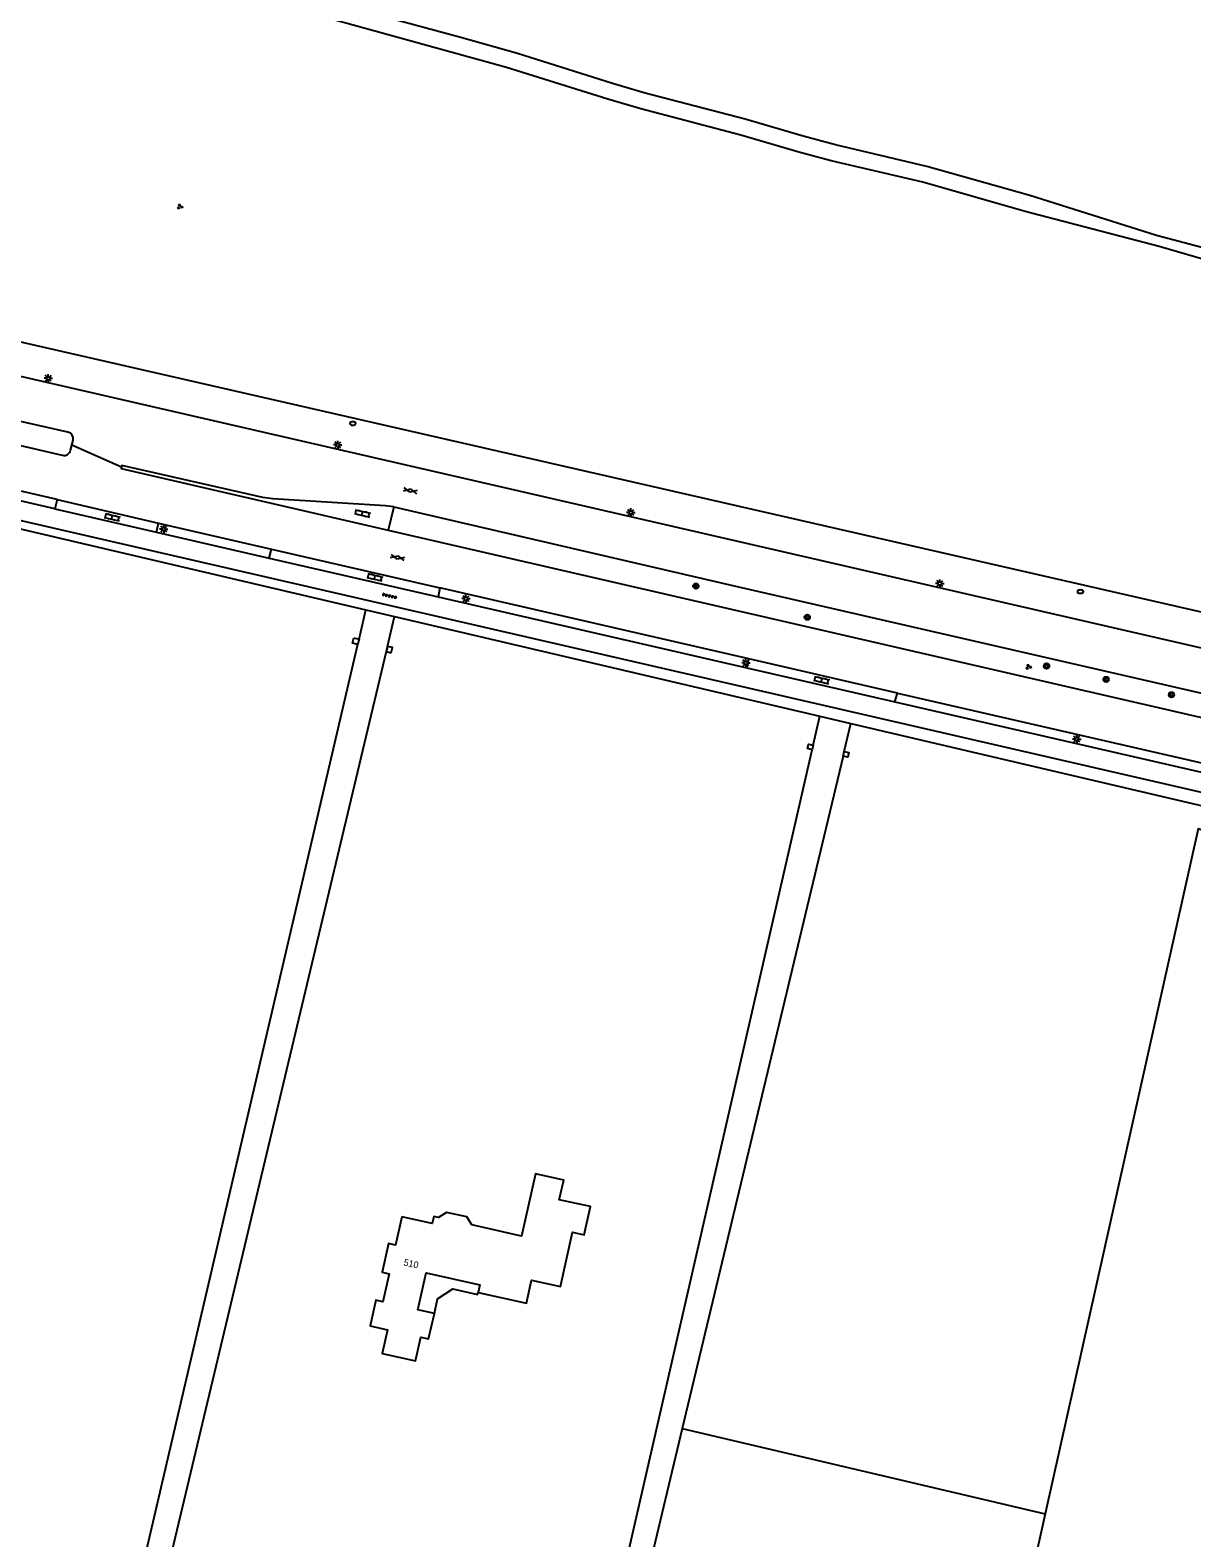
# Model space of a CAD drawing. Extents: x 128999 to 131010, y 395498 to 399007.
# Drawn here: x 130086.4 to 130259.6, y 396690 to 396914.8 of the extents above; entities that cross this region are included whole.
import ezdxf

# ---------------------------------------------------------------- set-up
doc = ezdxf.new("R2010")
doc.units = 0
for name, color, linetype in [('gg-afsc-muur', 7, 'Continuous'), ('gg-anno-huisnummerreeks BGT', 7, 'Continuous'), ('gg-bbg-gedigitaliseerde bebouwing', 7, 'Continuous'), ('gg-bbg-luifel en loopbrug', 7, 'Continuous'), ('gg-knt-bronhoudergrens', 7, 'Continuous'), ('gg-knt-onverhard', 7, 'Continuous'), ('gg-knt-verharding', 7, 'Continuous'), ('gt-grn-groengrens', 7, 'Continuous'), ('gt-grn-vlakafsluiter', 7, 'Continuous'), ('gt-grn-weggrens', 7, 'Continuous'), ('gt-symb-boom', 7, 'Continuous'), ('gt-symb-brandkraan', 7, 'Continuous'), ('gt-symb-gesloten verharding', 7, 'Continuous'), ('gt-symb-groenvak', 7, 'Continuous'), ('gt-symb-klinker verharding', 7, 'Continuous'), ('gt-symb-lichtmast', 7, 'Continuous'), ('gt-symb-tegel verharding', 7, 'Continuous')]:
    doc.layers.add(name, color=color, linetype=linetype)

# ---------------------------------------------------------------- blocks, each defined once
blk = doc.blocks.new('gt0-LMAST')
at = {"layer": 'gt-symb-lichtmast'}
for p, q in [((-0.18, 0.17), (-0.45, 0.44)), ((-0.01, 0.25), (-0.01, 0.62)), ((0.17, 0.17), (0.44, 0.44)), ((-0.26, 0), (-0.63, 0)), ((-0.18, -0.18), (-0.45, -0.45)), ((-0.01, -0.25), (-0.01, -0.63)), ((0.44, -0.45), (0.17, -0.18)), ((0.24, 0), (0.62, 0))]:
    blk.add_line(p, q, dxfattribs=at)
blk.add_circle((-0.01, 0), 0.25, dxfattribs=at)
blk = doc.blocks.new('gt0-GRVAK')
at = {"layer": 'gt-symb-groenvak'}
for p, q in [((-0.11, 0.19), (-0.23, 0.24)), ((-0.18, 0.15), (0.09, 0.15)), ((-0.09, 0.21), (-0.16, 0.32)), ((-0.05, 0.21), (-0.05, 0.39)), ((0, 0.21), (0.06, 0.32)), ((0.01, 0.19), (0.13, 0.24)), ((0.26, -0.05), (0.2, 0.06)), ((0.31, -0.05), (0.31, 0.13)), ((0.35, -0.05), (0.41, 0.06)), ((-0.24, -0.23), (-0.36, -0.18)), ((-0.32, -0.26), (-0.05, -0.26)), ((-0.23, -0.21), (-0.29, -0.1)), ((-0.18, -0.2), (-0.18, -0.02)), ((-0.14, -0.21), (-0.07, -0.1)), ((-0.12, -0.23), (0, -0.18)), ((0.24, -0.07), (0.12, -0.02)), ((0.17, -0.11), (0.44, -0.11)), ((0.37, -0.07), (0.49, -0.02))]:
    blk.add_line(p, q, dxfattribs=at)
blk = doc.blocks.new('gt0-KL1')
at = {"layer": 'gt-symb-klinker verharding'}
for p, q in [((-1.15, 0.3), (1.15, 0.3)), ((-1, -0.3), (-1, 0.3)), ((-0.5, 0.3), (-0.5, 0.45)), ((0, -0.3), (0, 0.3)), ((0.5, 0.3), (0.5, 0.45)), ((1, -0.3), (1, 0.3)), ((-1.15, -0.3), (1.15, -0.3)), ((-0.5, -0.45), (-0.5, -0.3)), ((0.5, -0.45), (0.5, -0.3))]:
    blk.add_line(p, q, dxfattribs=at)
blk = doc.blocks.new('gt0-GESVH1')
at = {"layer": 'gt-symb-gesloten verharding'}
for p, q in [((-0.99, -0.26), (0.01, 0.24)), ((0.01, -0.26), (-0.99, 0.24)), ((0.01, 0.24), (1.01, -0.26)), ((1.01, 0.24), (0.01, -0.26))]:
    blk.add_line(p, q, dxfattribs=at)
blk = doc.blocks.new('gt0-BR')
at = {"layer": 'gt-symb-brandkraan'}
for centre, radius, start, end in [((-0.24, 0), 0.206, 107.5669, 252.4331), ((0.6, -2.66), 3, 106.892, 107.5669), ((0, -0.69), 0.938, 73.108, 106.892), ((-0.6, -2.66), 3, 72.4331, 73.108), ((0.24, 0), 0.206, 287.567, 72.4331), ((0.6, 2.66), 3, 252.4331, 253.108), ((0, 0.69), 0.938, 253.108, 286.8921), ((-0.6, 2.66), 3, 286.8921, 287.567)]:
    blk.add_arc(centre, radius, start, end, dxfattribs=at)
blk = doc.blocks.new('gt0-BOOM')
at = {"layer": 'gt-symb-boom'}
for radius in [0.4, 0.2]:
    blk.add_circle((0, 0), radius, dxfattribs=at)
blk = doc.blocks.new('gt0-TEG1')
at = {"layer": 'gt-symb-tegel verharding'}
for p, q in [((-1.12, 0), (1.12, 0)), ((-0.9, -0.25), (-0.9, 0.25)), ((-0.45, -0.25), (-0.45, 0.25)), ((0, -0.25), (0, 0.25)), ((0.45, -0.25), (0.45, 0.25)), ((0.9, -0.25), (0.9, 0.25))]:
    blk.add_line(p, q, dxfattribs=at)

msp = doc.modelspace()

# ---------------------------------------------------------------- linework, layer by layer
at = {"layer": 'gg-afsc-muur'}
for p, q in [((130134.68, 396824.17), (130135.43, 396823.97)), ((130135.43, 396823.97), (130135.22, 396823.19)), ((130139.66, 396822.9), (130139.49, 396822.14)), ((130139.49, 396822.14), (130140.24, 396821.96)), ((130202.96, 396807.48), (130202.26, 396807.66)), ((130203.13, 396808.18), (130202.96, 396807.48)), ((130207.57, 396806.56), (130207.75, 396807.25))]:
    msp.add_line(p, q, dxfattribs=at)
for points in [[(130135.22, 396823.19), (130134.48, 396823.39), (130134.68, 396824.17)], [(130140.24, 396821.96), (130140.42, 396822.72), (130139.66, 396822.9)], [(130202.26, 396807.66), (130202.43, 396808.35), (130203.13, 396808.18)], [(130207.75, 396807.25), (130208.44, 396807.08), (130208.27, 396806.38), (130207.57, 396806.56)]]:
    msp.add_lwpolyline(points, dxfattribs=at)
at = {"layer": 'gg-bbg-gedigitaliseerde bebouwing'}
for points in [[(130153.18, 396726.6), (130160.39, 396724.99), (130161.16, 396728.43), (130165.45, 396727.47), (130167.26, 396735.56), (130168.97, 396735.18), (130169.91, 396739.38), (130165.28, 396740.41), (130165.94, 396743.34), (130161.75, 396744.28), (130159.67, 396734.99), (130152.25, 396736.65), (130151.49, 396737.85), (130148.46, 396738.53), (130147.27, 396737.77), (130146.59, 396737.92), (130146.35, 396736.86), (130141.82, 396737.87)], [(130141.82, 396737.87), (130140.87, 396733.63), (130139.82, 396733.87), (130138.87, 396729.61), (130139.92, 396729.38), (130138.98, 396725.18), (130137.93, 396725.42), (130137.08, 396721.61), (130139.66, 396721.04), (130138.88, 396717.51), (130143.85, 396716.4), (130144.64, 396719.92), (130145.81, 396719.66), (130146.66, 396723.47)], [(130146.66, 396723.47), (130144.22, 396724.01), (130145.46, 396729.53), (130153.43, 396727.75), (130153.18, 396726.6)]]:
    msp.add_lwpolyline(points, dxfattribs=at)
at = {"layer": 'gg-bbg-luifel en loopbrug'}
msp.add_lwpolyline([(130146.66, 396723.47), (130147.15, 396725.66), (130149.4, 396727.11), (130153.1, 396726.28), (130153.18, 396726.6)], dxfattribs=at)
at = {"layer": 'gg-knt-bronhoudergrens'}
msp.add_line((130237.72, 396693.61), (130228.66, 396653.02), dxfattribs=at)
msp.add_lwpolyline([(130263.65, 396794.64), (130260.5, 396795.72), (130237.72, 396693.61)], dxfattribs=at)
at = {"layer": 'gg-knt-onverhard'}
for p, q in [((130135.43, 396823.97), (130136.45, 396828.34)), ((130139.66, 396822.9), (130140.7, 396827.34)), ((130135.22, 396823.19), (130047.6, 396447.61)), ((130139.49, 396822.14), (130102.89, 396668.47)), ((130203.13, 396808.18), (130204.13, 396812.48)), ((130207.75, 396807.25), (130208.72, 396811.41)), ((130167.58, 396653.06), (130202.96, 396807.48)), ((130207.57, 396806.56), (130183.6, 396706.29))]:
    msp.add_line(p, q, dxfattribs=at)
for points in [[(130282.79, 396876.71), (130282.43, 396876.72), (130254.31, 396884.14), (130235.42, 396890.1), (130220.08, 396894.47), (130206.45, 396897.68), (130201.62, 396898.96), (130192.98, 396901.5), (130178.06, 396905.4), (130173.23, 396906.83), (130159.06, 396911.29), (130150.4, 396913.75), (130134.95, 396917.92), (130126.29, 396920.36), (130109.9, 396925.42), (130103.19, 396927.41), (130093.61, 396930.08), (130083.23, 396933.25), (130070.28, 396936.4), (130056.25, 396940.1), (130055.36, 396940.36)], [(130282.24, 396874.39), (130282.01, 396874.58), (130254.67, 396882.51), (130234.74, 396887.73), (130219.45, 396892.09), (130205.82, 396895.29), (130200.99, 396896.58), (130192.35, 396899.11), (130177.41, 396903.02), (130172.52, 396904.47), (130157.39, 396909.21), (130125.58, 396918), (130109.18, 396923.06), (130102.46, 396925.05), (130092.92, 396927.72), (130082.54, 396930.88), (130070.64, 396933.76), (130055.54, 396937.74), (130054.77, 396937.98)], [(130183.6, 396706.29), (130174.73, 396669.18), (130170.78, 396652.31)]]:
    msp.add_lwpolyline(points, dxfattribs=at)
at = {"layer": 'gg-knt-verharding'}
for p, q in [((130266.96, 396821.24), (129992.98, 396884.32)), ((130092.05, 396854.82), (130084.35, 396856.59)), ((130072.56, 396855.71), (130091.21, 396851.42)), ((130092.43, 396852.15), (130092.63, 396852.92)), ((130092.63, 396852.92), (130092.82, 396853.65)), ((130090.42, 396844.78), (130090.09, 396843.43)), ((130090.09, 396843.43), (130105.25, 396839.94)), ((130090.42, 396844.78), (130105.55, 396841.29)), ((130140.62, 396843.71), (130139.75, 396840.23)), ((130105.25, 396839.94), (130105.55, 396841.29)), ((130105.55, 396841.29), (130122.37, 396837.4)), ((130105.25, 396839.94), (130122.06, 396836.08)), ((130139.75, 396840.23), (130265.8, 396811.21)), ((130122.06, 396836.08), (130122.37, 396837.4)), ((130122.37, 396837.4), (130147.5, 396831.61)), ((130122.06, 396836.08), (130147.22, 396830.29)), ((130147.5, 396831.61), (130147.22, 396830.29)), ((130147.22, 396830.29), (130193.21, 396819.72)), ((130193.51, 396821.04), (130147.5, 396831.61)), ((130193.21, 396819.72), (130193.51, 396821.04)), ((130215.67, 396815.95), (130193.51, 396821.04)), ((130193.21, 396819.72), (130215.3, 396814.64)), ((130215.3, 396814.64), (130215.67, 396815.95)), ((130215.3, 396814.64), (130266.86, 396802.79)), ((130215.67, 396815.95), (130268.04, 396803.9))]:
    msp.add_line(p, q, dxfattribs=at)
for points in [[(130090.42, 396844.78), (130000, 396865.64), (129920.65, 396883.88)], [(130090.09, 396843.43), (130000, 396864.17), (129920.38, 396882.54)], [(130328.39, 396785.64), (130000, 396861.19), (129925.27, 396878.41)], [(130140.62, 396843.71), (130139.36, 396843.88), (130122.58, 396844.92), (130121.09, 396845.12), (130100.08, 396849.89), (130100.03, 396849.63)], [(130100.03, 396849.63), (130099.98, 396849.42), (130139.75, 396840.23)], [(130140.62, 396843.71), (130190.71, 396832.08), (130266.2, 396814.72)]]:
    msp.add_lwpolyline(points, dxfattribs=at)
for centre, radius, start, end in [((130091.83, 396853.84), 1.01, 349.2945, 77.3131), ((130091.49, 396852.34), 0.962, 253.4649, 348.5872)]:
    msp.add_arc(centre, radius, start, end, dxfattribs=at)
at = {"layer": 'gt-grn-groengrens'}
for p, q in [((130267.57, 396826.47), (130027.71, 396881.39)), ((130052.76, 396847.94), (130136.45, 396828.34)), ((130136.45, 396828.34), (130140.7, 396827.34)), ((130140.7, 396827.34), (130204.13, 396812.48)), ((130204.13, 396812.48), (130208.72, 396811.41)), ((130208.72, 396811.41), (130264.52, 396798.34))]:
    msp.add_line(p, q, dxfattribs=at)
at = {"layer": 'gt-grn-vlakafsluiter'}
msp.add_line((130183.6, 396706.29), (130237.72, 396693.61), dxfattribs=at)
at = {"layer": 'gt-grn-weggrens'}
msp.add_line((130100.03, 396849.63), (130092.63, 396852.92), dxfattribs=at)

# ---------------------------------------------------------------- block references
at = {"layer": 'gt-symb-boom'}
for p in [(130185.65, 396831.9), (130202.24, 396827.24), (130237.9, 396819.98), (130246.78, 396817.98), (130256.53, 396815.7)]:
    msp.add_blockref('gt0-BOOM', p, dxfattribs=at)
at = {"layer": 'gt-symb-brandkraan'}
for p in [(130134.52, 396856.14), (130242.94, 396831.07)]:
    msp.add_blockref('gt0-BR', p, dxfattribs=at)
at = {"layer": 'gt-symb-gesloten verharding'}
for p, rotation in [((130143.07, 396846.15), -12.938810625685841), ((130141.16, 396836.17), -12.938810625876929)]:
    msp.add_blockref('gt0-GESVH1', p, dxfattribs=dict(at, rotation=rotation))
at = {"layer": 'gt-symb-groenvak'}
for p in [(130108.72, 396888.47), (130235.2, 396819.86)]:
    msp.add_blockref('gt0-GRVAK', p, dxfattribs=at)
at = {"layer": 'gt-symb-klinker verharding'}
for p, rotation in [((130135.93, 396842.73), -12.938810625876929), ((130098.63, 396842.15), -13.007504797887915), ((130137.79, 396833.21), -12.938810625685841), ((130204.37, 396817.88), -12.938810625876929)]:
    msp.add_blockref('gt0-KL1', p, dxfattribs=dict(at, rotation=rotation))
at = {"layer": 'gt-symb-lichtmast'}
for p in [(130089.12, 396862.88), (130132.27, 396852.94), (130175.95, 396842.87), (130106.33, 396840.39), (130222, 396832.28), (130151.38, 396830.02), (130193.11, 396820.45), (130242.42, 396809.09)]:
    msp.add_blockref('gt0-LMAST', p, dxfattribs=at)
at = {"layer": 'gt-symb-tegel verharding', "rotation": -12.938810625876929}
msp.add_blockref('gt0-TEG1', (130139.98, 396830.44), dxfattribs=at)

# ---------------------------------------------------------------- texts
at = {"layer": 'gg-anno-huisnummerreeks BGT'}
msp.add_text('510', height=1, rotation=347.4, dxfattribs=at).set_placement((130142, 396730.63))

doc.saveas('drawing.dxf')
